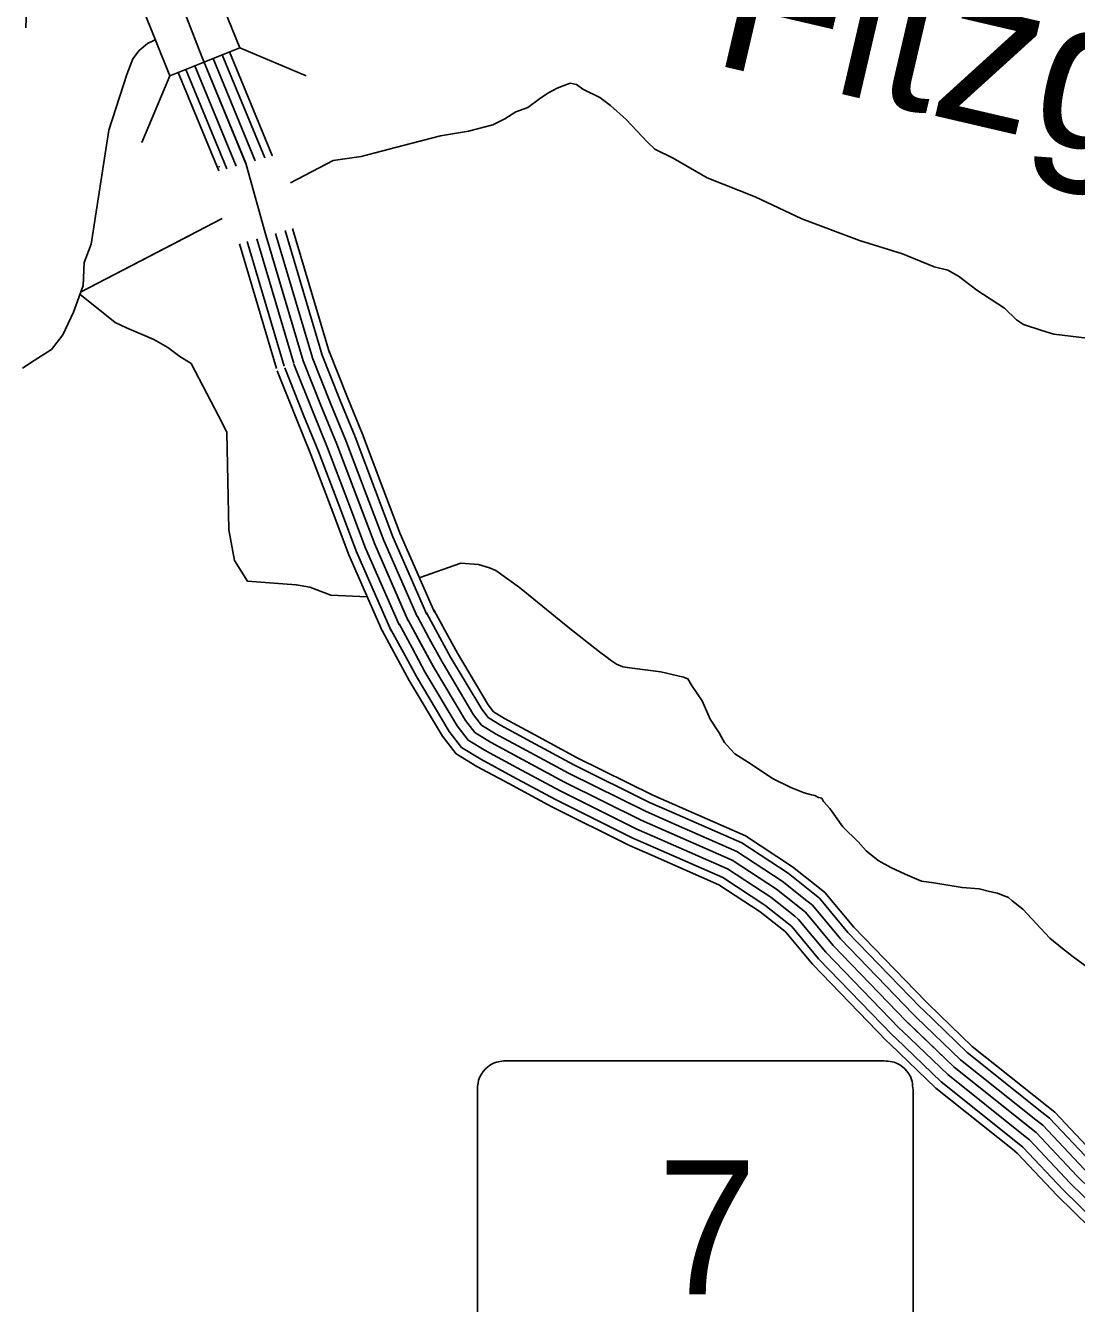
# Model space of a CAD drawing. Extents: x 1551132 to 1791609, y 378168 to 563823.
# Drawn here: x 1633674 to 1636984, y 504335 to 508359 of the extents above; entities that cross this region are included whole.
import ezdxf

# ---------------------------------------------------------------- set-up
doc = ezdxf.new("R2010")
doc.units = 0
for name, color, linetype in [('DESIGN - DRAINAGE - Bridges and Cross Drains Size Text', 7, 'Continuous'), ('DESIGN - ROW - Slope Lines', 7, 'Continuous'), ('DESIGN - TRANSPORTATION - Text', 7, 'Continuous'), ('SURVEY - CENTERLINE - Preliminary Text', 7, 'Continuous'), ('SURVEY - CONTROL with Text', 7, 'Continuous'), ('SURVEY - DRAINAGE - Storm Sewer', 7, 'Continuous')]:
    doc.layers.add(name, color=color, linetype=linetype)

msp = doc.modelspace()

# ---------------------------------------------------------------- linework, layer by layer
at = {"layer": 'DESIGN - ROW - Slope Lines'}
for p, q in [((1636359.201, 505099.195), (1635202.337, 505099.17)), ((1635097.138, 504997.966), (1635097.156, 504166.181)), ((1636470.015, 504167.577), (1636469.997, 504987.521))]:
    msp.add_line(p, q, dxfattribs=at)
for centre, radius, start, end in [((1634271.304, 507916.895), 12.999, 345.069228, 358.742739), ((1635186.002, 505010.323), 89.766, 108.371175, 161.449492), ((1635192.966, 504939.082), 160.357, 86.648544, 102.700258), ((1636368.342, 504901.152), 198.249, 77.697228, 92.642717), ((1636380.472, 505009.685), 90.332, 20.262597, 70.527453), ((1635309.937, 504999.143), 212.779, 169.236147, 180.320817), ((1636216.461, 504991.859), 253.555, 359.016681, 11.167478)]:
    msp.add_arc(centre, radius, start, end, dxfattribs=at)
at = {"layer": 'DESIGN - TRANSPORTATION - Text'}
for points in [[(1633992.906, 508204.526), (1634011.447, 508254.469), (1634031.747, 508280.336), (1634058.013, 508302.12), (1634078.146, 508311.945), (1634082.887, 508314.729)], [(1633664.372, 507280.302), (1633700.679, 507303.994), (1633755.136, 507339.545), (1633791.66, 507385.288), (1633824.443, 507457.148), (1633855.342, 507541.05), (1633858.084, 507613.202), (1633872.467, 507649.153), (1633880.842, 507671.104), (1633936.049, 508030.205), (1633992.906, 508204.526)], [(1634508.26, 507863.734), (1634642.907, 507933.869), (1634730.989, 507946.845), (1634863.286, 507981.32), (1634981.541, 508011.963), (1635069.647, 508026.938), (1635145.812, 508046.064), (1635184.003, 508065.631), (1635218.227, 508087.248), (1635256.351, 508100.807), (1635292.642, 508128.4), (1635318.825, 508146.108), (1635348.974, 508161.767), (1635367.057, 508169.559), (1635389.123, 508177.309), (1635409.064, 508173.076), (1635428.889, 508158.834), (1635482.538, 508132.183), (1635516.237, 508107.766), (1635565.694, 508063.156), (1635632.834, 507992.321), (1635656.567, 507970.029), (1635714.199, 507941.328), (1635821.421, 507880.027), (1635972.626, 507820.217), (1636119.722, 507750.44), (1636300.81, 507682.272), (1636436.232, 507640.654), (1636535.688, 507599.462), (1636579.537, 507588.936), (1636613.302, 507570.528), (1636670.751, 507525.826), (1636758.032, 507468.758), (1636795.59, 507432.291), (1636817.414, 507418.024), (1636875.154, 507399.34), (1636912.987, 507386.881), (1637070.666, 507369.023)], [(1634202.501, 507704.613), (1633847.409, 507519.508), (1634293.215, 507751.723)], [(1633844.951, 507512.833), (1633956.34, 507423.731), (1633992.231, 507407.33), (1634078.012, 507370.371), (1634121.836, 507345.87), (1634159.618, 507317.42), (1634195.226, 507294.852)], [(1634195.226, 507294.852), (1634294.598, 507105.973), (1634307.715, 507077.522), (1634314.281, 506771.164), (1634331.781, 506674.886), (1634373.33, 506609.235), (1634526.434, 506598.293), (1634569.875, 506590.926), (1634635.323, 506565.634), (1634749.546, 506560.709)], [(1634914.025, 506619.885), (1635045.189, 506666.312), (1635101.096, 506661.653), (1635134.953, 506651.253), (1635154.845, 506643.011), (1635230.184, 506590.093), (1635388.589, 506460.14), (1635481.687, 506386.996), (1635501.511, 506372.754), (1635519.336, 506358.537), (1635535.202, 506348.345), (1635555.093, 506340.103), (1635585.026, 506335.753), (1635674.832, 506324.686), (1635728.648, 506312.053), (1635746.589, 506307.836), (1635760.505, 506301.669), (1635774.238, 506279.494), (1635805.687, 506233.093), (1635831.003, 506174.749), (1635858.503, 506132.398), (1635866.336, 506118.298), (1635876.144, 506102.173), (1635893.902, 506081.947), (1635907.71, 506065.772), (1635959.3, 506033.146), (1636026.74, 505988.32), (1636084.364, 505959.627), (1636126.146, 505943.127), (1636150.062, 505936.843), (1636160.029, 505934.718), (1636171.945, 505928.577), (1636181.92, 505926.46), (1636187.795, 505916.385), (1636207.528, 505894.134), (1636248.835, 505835.608), (1636296.267, 505789.023), (1636321.925, 505760.697), (1636359.549, 505730.238), (1636399.265, 505707.754), (1636444.997, 505687.204), (1636496.704, 505664.578), (1636534.62, 505660.136), (1636624.384, 505645.069), (1636678.291, 505640.436), (1636710.174, 505632.061), (1636736.107, 505627.752), (1636753.998, 505619.536), (1636769.914, 505613.344), (1636781.789, 505603.202), (1636815.463, 505576.784), (1636900.361, 505485.724), (1636939.96, 505453.24), (1636973.634, 505426.822), (1637021.208, 505392.238)]]:
    msp.add_lwpolyline(points, dxfattribs=at)
at = {"layer": 'SURVEY - CENTERLINE - Preliminary Text'}
for points in [[(1634151.453, 508462.641), (1634227.792, 508263.727), (1634368.947, 507922.077), (1634431.071, 507699.255), (1634548.326, 507303.828)], [(1634235.042, 508246.185), (1634367.497, 507925.594)], [(1634264.808, 508255.311), (1634397.688, 507933.686)], [(1634293.557, 508266.903), (1634427.671, 507942.311), (1634427.671, 507942.303)], [(1634316.499, 508276.128), (1634451.079, 507950.378), (1634451.437, 507949.094)], [(1634154.752, 508210.809), (1634282.632, 507901.26)], [(1634178.593, 508220.443), (1634307.757, 507907.81)], [(1634207.343, 508232.035), (1634337.748, 507916.41)], [(1634515.31, 507720.205), (1634631.466, 507328.478)], [(1634372.339, 507679.254), (1634488.886, 507286.202)], [(1634402.155, 507687.754), (1634518.61, 507295.011)], [(1634431.946, 507696.305), (1634548.326, 507303.828)], [(1634461.736, 507704.863), (1634578.042, 507312.645)], [(1634491.536, 507713.422), (1634607.766, 507321.453)], [(1634347.614, 507672.162), (1634464.228, 507278.885)], [(1634747.279, 506883.142), (1634683.131, 507052.23), (1634635.915, 507166.883), (1634577.142, 507315.245)], [(1634776.262, 506894.134), (1634711.955, 507063.638), (1634664.665, 507178.5), (1634605.966, 507326.662)], [(1634799.37, 506902.901), (1634734.946, 507072.73), (1634687.581, 507187.758), (1634628.941, 507335.77)], [(1634660.331, 506850.149), (1634596.641, 507018.02), (1634549.684, 507132.048), (1634490.686, 507280.994)], [(1634689.314, 506861.141), (1634625.466, 507029.429), (1634578.433, 507143.665), (1634519.51, 507292.411)], [(1637190.987, 504536.708), (1636986.525, 504736.33), (1636857.587, 504873.366), (1636599.168, 505079.363), (1636448.288, 505224.559), (1636218.127, 505462.39), (1636130.929, 505567.101), (1636039.49, 505639.811), (1635900.193, 505730.863), (1635613.158, 505856.983), (1635372.081, 505976.769), (1635139.045, 506102.514), (1635089.279, 506132.881), (1635059.58, 506171.132), (1634958.882, 506340.003), (1634874.093, 506496.749), (1634773.862, 506725.68), (1634654.298, 507040.829), (1634607.174, 507155.274), (1634548.326, 507303.828)], [(1634718.297, 506872.142), (1634654.298, 507040.829), (1634607.174, 507155.274), (1634548.326, 507303.828)], [(1634636.29, 506841.024), (1634572.725, 507008.562), (1634525.843, 507122.415), (1634466.778, 507271.519)], [(1634879.293, 506484.882), (1634773.862, 506725.68), (1634718.288, 506872.15)], [(1634907.15, 506498.524), (1634802.57, 506737.405), (1634747.271, 506883.15)], [(1634938.375, 506504.624), (1634831.277, 506749.122), (1634776.254, 506894.142)], [(1634961.816, 506512.524), (1634854.168, 506758.472), (1634799.361, 506902.918)], [(1634797.303, 506453.489), (1634692.63, 506692.512), (1634636.282, 506841.033)], [(1634825.694, 506452.756), (1634716.447, 506702.237), (1634660.323, 506850.158)], [(1634851.018, 506472.073), (1634745.154, 506713.954), (1634689.306, 506861.15)], [(1634973.082, 506444.064), (1634937.35, 506510.116)], [(1634994.823, 506455.823), (1634960.316, 506519.608)], [(1634891.284, 506399.813), (1634850.66, 506474.915)], [(1634918.55, 506414.563), (1634879.184, 506487.332)], [(1634945.816, 506429.314), (1634908.575, 506498.166)], [(1634841.402, 506372.829), (1634797.32, 506454.306)], [(1634864.018, 506385.063), (1634821.752, 506463.206)], [(1635252.217, 506076.672), (1635154.486, 506129.406), (1635110.279, 506156.382), (1635085.229, 506188.641), (1634985.84, 506355.32), (1634945.808, 506429.33)], [(1635266.942, 506103.956), (1635169.936, 506156.299), (1635131.278, 506179.882), (1635110.879, 506206.158), (1635012.798, 506370.646), (1634973.074, 506444.081)], [(1635278.675, 506125.706), (1635182.244, 506177.741), (1635148.019, 506198.625), (1635131.337, 506220.117), (1635034.289, 506382.863), (1634994.815, 506455.839)], [(1635222.784, 506022.103), (1635123.603, 506075.621), (1635068.28, 506109.381), (1635033.93, 506153.623), (1634931.925, 506324.686), (1634891.276, 506399.83)], [(1635237.501, 506049.387), (1635139.045, 506102.514), (1635089.279, 506132.881), (1635059.58, 506171.132), (1634958.882, 506340.003), (1634918.542, 506414.58)], [(1635195.852, 505972.185), (1635095.346, 506026.42), (1635029.864, 506066.379), (1634986.998, 506121.581), (1634882.609, 506296.652), (1634841.393, 506372.846)], [(1635208.06, 505994.819), (1635108.154, 506048.729), (1635047.28, 506085.88), (1635008.281, 506136.106), (1634904.967, 506309.361), (1634864.01, 506385.079)], [(1635719.314, 505905.059), (1635649.916, 505935.551), (1635411.971, 506053.779), (1635278.658, 506125.714)], [(1635696.898, 505854.049), (1635626.3, 505885.067), (1635386.339, 506004.303), (1635252.2, 506076.68)], [(1635709.373, 505882.433), (1635639.433, 505913.159), (1635400.605, 506031.829), (1635266.925, 506103.964)], [(1635684.432, 505825.665), (1635613.158, 505856.983), (1635372.081, 505976.769), (1635237.484, 506049.396)], [(1635659.49, 505768.897), (1635586.884, 505800.806), (1635343.556, 505921.709), (1635208.043, 505994.828)], [(1635671.965, 505797.281), (1635600.017, 505828.899), (1635357.823, 505949.235), (1635222.768, 506022.112)], [(1635649.149, 505745.355), (1635575.984, 505777.506), (1635331.732, 505898.867), (1635195.835, 505972.194)], [(1636170.078, 505646.761), (1636090.305, 505710.196), (1635941.634, 505807.373), (1635719.306, 505905.067)], [(1636154.695, 505627.419), (1636075.822, 505690.137), (1635929.826, 505785.564), (1635709.364, 505882.433)], [(1636116.113, 505578.884), (1636039.49, 505639.811), (1635900.193, 505730.863), (1635684.423, 505825.674)], [(1636135.404, 505603.151), (1636057.656, 505664.97), (1635915.009, 505758.214), (1635696.89, 505854.058)], [(1636096.822, 505554.617), (1636021.324, 505614.652), (1635885.377, 505703.512), (1635671.957, 505797.29)], [(1636061.523, 505510.224), (1635988.091, 505568.617), (1635858.269, 505653.469), (1635649.141, 505745.363)], [(1636077.531, 505530.35), (1636003.157, 505589.484), (1635870.56, 505676.162), (1635659.482, 505768.914)], [(1636501.237, 505259.651), (1636492.071, 505268.468), (1636264.284, 505503.849), (1636174.495, 505611.668), (1636154.679, 505627.427)], [(1636518.378, 505277.46), (1636509.529, 505285.977), (1636282.692, 505520.374), (1636191.861, 505629.444), (1636170.053, 505646.778)], [(1636479.738, 505237.309), (1636470.179, 505246.517), (1636241.21, 505483.115), (1636152.712, 505589.384), (1636135.388, 505603.16)], [(1636436.755, 505192.641), (1636426.397, 505202.6), (1636195.044, 505441.664), (1636109.146, 505544.817), (1636096.805, 505554.625)], [(1636458.246, 505214.975), (1636448.288, 505224.559), (1636218.127, 505462.39), (1636130.929, 505567.101), (1636116.096, 505578.892)], [(1636397.423, 505151.773), (1636386.34, 505162.432), (1636152.82, 505403.738), (1636069.289, 505504.041), (1636061.514, 505510.224)], [(1636415.256, 505170.299), (1636404.506, 505180.649), (1636171.97, 505420.93), (1636087.364, 505522.533), (1636077.514, 505530.358)], [(1636891.253, 504957.427), (1636656.383, 505144.657), (1636518.362, 505277.468)], [(1636856.528, 504913.859), (1636619.617, 505102.705), (1636479.729, 505237.326)], [(1636875.845, 504938.101), (1636640.075, 505126.048), (1636501.229, 505259.659)], [(1636817.879, 504865.374), (1636578.718, 505056.021), (1636436.747, 505192.641)], [(1636837.204, 504889.617), (1636599.168, 505079.363), (1636458.238, 505214.983)], [(1636782.53, 504821.023), (1636541.294, 505013.32), (1636397.414, 505151.773)], [(1636798.563, 504841.132), (1636558.261, 505032.679), (1636415.247, 505170.307)], [(1637251.561, 504598.759), (1637048.416, 504797.098), (1636916.494, 504937.31), (1636891.253, 504957.427)], [(1637212.645, 504558.892), (1637008.65, 504758.055), (1636878.645, 504896.225), (1636856.52, 504913.867)], [(1637234.294, 504581.076), (1637030.774, 504779.772), (1636899.702, 504919.084), (1636875.845, 504938.101)], [(1637169.329, 504514.524), (1636964.401, 504714.604), (1636836.529, 504850.507), (1636817.871, 504865.383)], [(1637190.987, 504536.708), (1636986.525, 504736.33), (1636857.587, 504873.366), (1636837.196, 504889.625)], [(1637129.713, 504473.94), (1636923.918, 504674.861), (1636798.005, 504808.69), (1636782.513, 504821.04)], [(1637147.68, 504492.34), (1636942.276, 504692.887), (1636815.471, 504827.648), (1636798.546, 504841.149)]]:
    msp.add_lwpolyline(points, dxfattribs=at)
at = {"layer": 'SURVEY - CONTROL with Text'}
msp.add_lwpolyline([(1633674.289, 508351.904), (1633677.572, 508446.557), (1633688.963, 508506.35), (1633690.397, 508511.208), (1633934.741, 508564.068), (1633999.098, 508575.652)], dxfattribs=at)
at = {"layer": 'SURVEY - DRAINAGE - Storm Sewer'}
for p, q in [((1634349.095, 508289.333), (1634558.173, 508200.58)), ((1634128.772, 508200.386), (1634040.027, 507991.267))]:
    msp.add_line(p, q, dxfattribs=at)
msp.add_lwpolyline([(1634039.758, 508420.651), (1634128.797, 508200.328), (1634349.095, 508289.333), (1634260.064, 508509.64)], close=True, dxfattribs=at)

# ---------------------------------------------------------------- texts
at = {"layer": 'DESIGN - DRAINAGE - Bridges and Cross Drains Size Text'}
msp.add_text('Fitzgerald', height=474.9899, rotation=346.895533, dxfattribs=at).set_placement((1635827.388, 508240.594))
at = {"layer": 'DESIGN - ROW - Slope Lines'}
msp.add_text('7', height=422.405, rotation=0.001256, dxfattribs=at).set_placement((1635664.225, 504363.887))

doc.saveas('drawing.dxf')
